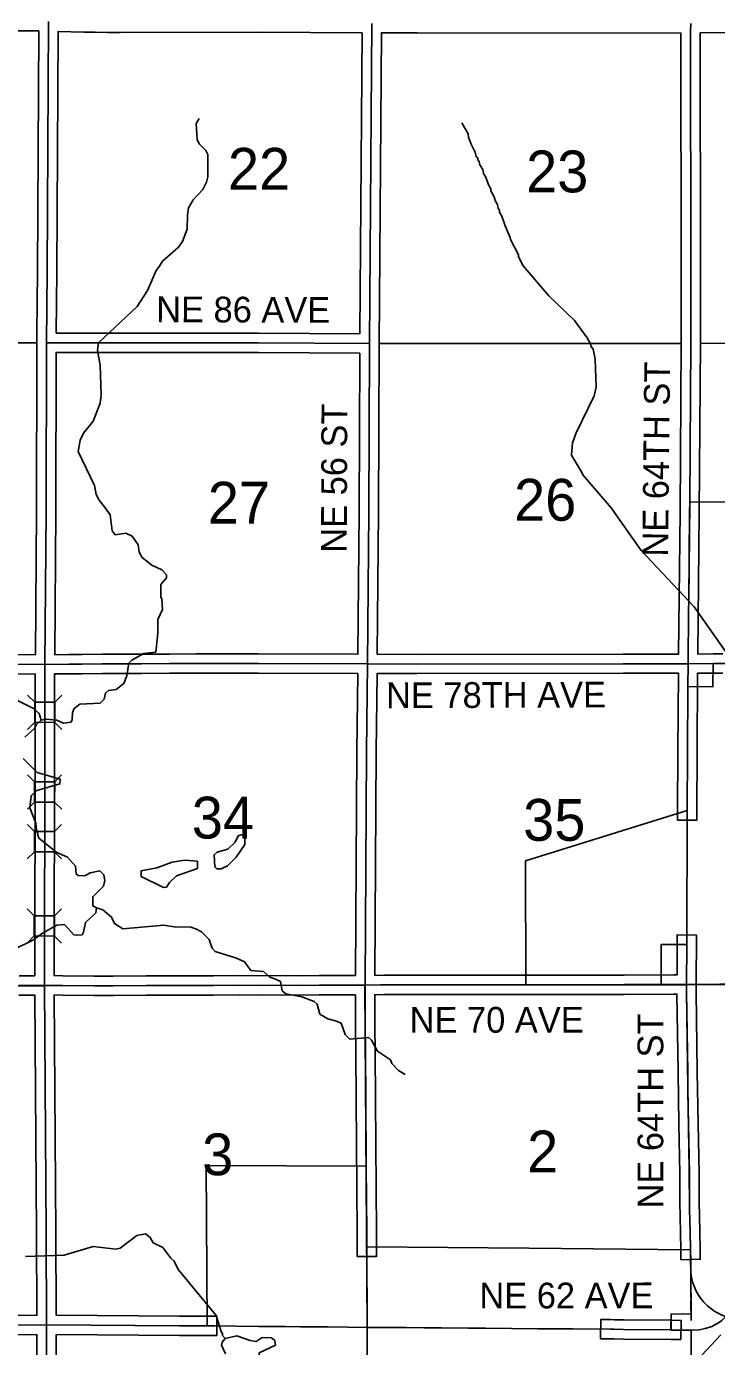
# Model space of a CAD drawing. Extents: x -1403959 to 81668, y -1400582 to 11018.
# Drawn here: x 7672.8 to 7880.3, y 8808.1 to 9205.1 of the extents above; entities that cross this region are included whole.
import ezdxf

# ---------------------------------------------------------------- set-up
doc = ezdxf.new("R2010")
doc.units = 0
for name, color, linetype in [('tdCiCoBndryTxt', 7, 'Continuous'), ('tdCiCorpBndryTxt', 7, 'Continuous'), ('tdCiMapFrame', 7, 'Continuous'), ('tdCiRRCL', 7, 'Continuous'), ('tdCiSecText', 7, 'Continuous'), ('tdCiSectLine', 7, 'Continuous'), ('tdCiSectNmbr', 7, 'Continuous'), ('tdCiSectTwpRng', 7, 'Continuous'), ('tdCoCityStreetMajor', 7, 'Continuous'), ('tdCoClipBndry', 7, 'Continuous'), ('tdCoDivCarto', 7, 'Continuous'), ('tdCoSectLinePart', 7, 'Continuous'), ('tdCoSectNmbr', 7, 'Continuous'), ('tdCoSurfBitum', 7, 'Continuous')]:
    doc.layers.add(name, color=color, linetype=linetype)

msp = doc.modelspace()

# ---------------------------------------------------------------- linework, layer by layer
at = {"layer": 'tdCiCoBndryTxt'}
for points in [[(7678.33, 9013.22), (7678.69, 9059.25), (7678.81, 9109.94), (7678.97, 9131.4), (7679.39, 9206.58)], [(7774.59, 8917.07), (7775.05, 8986.91), (7775.32, 9013.37), (7775.67, 9059.05), (7775.91, 9109), (7775.92, 9109.68), (7776.6, 9206)], [(7872.19, 9062), (7872.5, 9109.9), (7872.5, 9131.37), (7872.43, 9203.62), (7872.49, 9205.98)], [(7871.89, 9032.49), (7872.17, 9059.02), (7872.19, 9062)], [(7871.86, 9029.46), (7871.89, 9032.48)], [(7871.89, 9032.48), (7871.89, 9032.49)], [(7871.69, 9013.44), (7871.86, 9029.45)], [(7871.86, 9029.45), (7871.86, 9029.46)], [(7582.21, 9013.27), (7632.96, 9013.3), (7678.33, 9013.22), (7685.54, 9013.3), (7689.47, 9013.32), (7695.58, 9013.37), (7700.5, 9013.41), (7707.37, 9013.43), (7715.8, 9013.45), (7723.68, 9013.47), (7730.75, 9013.49), (7735.1, 9013.53), (7742.5, 9013.51), (7775.32, 9013.37), (7790.1, 9013.34), (7852.22, 9013.44), (7871.69, 9013.44)], [(7678.15, 8916.6), (7678.15, 8916.76), (7678.28, 8987.14), (7678.33, 9013.22)], [(7871.65, 9006.5), (7871.69, 9013.44)], [(7871.69, 9013.44), (7879.22, 9013.46)], [(7871.46, 8969.31), (7871.53, 8986.9), (7871.65, 9006.5)], [(7871.65, 9006.5), (7871.65, 9006.5)], [(7871.26, 8916.95), (7871.3, 8928.95)], [(7678.83, 8814.59), (7678.69, 8842.21), (7678.15, 8916.6)], [(7768.49, 8916.76), (7774.59, 8916.74), (7779.24, 8916.85)], [(7774.59, 8916.74), (7774.59, 8917.07)], [(7774.94, 8863.29), (7774.79, 8882.35), (7774.69, 8896.52), (7774.64, 8904.94), (7774.64, 8905.66), (7774.64, 8906.02), (7774.59, 8914.8), (7774.59, 8916.74)], [(7872.4, 8837.15), (7872.28, 8842.44), (7872.15, 8849.41), (7872.11, 8851.68), (7872.12, 8860.05), (7871.79, 8875.09), (7871.66, 8884.5), (7871.64, 8886.04), (7871.58, 8890.6), (7871.25, 8914.77), (7871.26, 8916.82), (7871.26, 8916.95)], [(7774.95, 8862.32), (7774.94, 8863.29)], [(7775.12, 8838.09), (7775.1, 8842.43), (7774.95, 8862.32)], [(7581.89, 8814.84), (7596.31, 8814.72), (7611.43, 8814.66), (7632.93, 8814.51), (7641.53, 8814.53), (7678.83, 8814.59)], [(7678.83, 8814.59), (7718.82, 8814.3), (7727.1, 8814.29)], [(7848.34, 8813.27), (7848.35, 8813.27)], [(7848.35, 8813.27), (7849.5, 8813.26), (7852.3, 8813.2), (7866.63, 8813.08)], [(7866.63, 8813.08), (7866.66, 8813.08)]]:
    msp.add_lwpolyline(points, dxfattribs=at)
at = {"layer": 'tdCiCorpBndryTxt'}
msp.add_lwpolyline([(7678.62, 8734.54), (7678.75, 8770.39), (7678.83, 8814.59)], dxfattribs=at)
at = {"layer": 'tdCiMapFrame'}
for points in [[(7678.81, 9109.94), (7742.53, 9109.9), (7775.92, 9109.68)], [(7670.5, 8916.7), (7672.85, 8916.64), (7674.82, 8916.66), (7678.15, 8916.76), (7683.63, 8916.68), (7693.12, 8916.6), (7698.88, 8916.6), (7708.78, 8916.64), (7715.14, 8916.62), (7720.9, 8916.64), (7723.08, 8916.66), (7729.03, 8916.64), (7736.93, 8916.72), (7742.58, 8916.7), (7750.75, 8916.72), (7754.85, 8916.7), (7760.79, 8916.8), (7768.49, 8916.76)], [(7779.24, 8916.85), (7780.31, 8916.87), (7822.94, 8916.89)], [(7822.94, 8916.89), (7852.45, 8916.91), (7863.62, 8916.95)], [(7822.94, 8916.89), (7822.94, 8916.89)], [(7863.62, 8916.95), (7867.4, 8916.97), (7871.26, 8916.95)], [(7863.62, 8916.95), (7863.62, 8916.95)]]:
    msp.add_lwpolyline(points, dxfattribs=at)
at = {"layer": 'tdCiRRCL'}
for points in [[(7872.67, 8800.54), (7872.65, 8813.03), (7866.53, 8813.03), (7866.62, 8817.87), (7872.66, 8817.82), (7872.52, 8830.49), (7872.48, 8831.32), (7872.49, 8833.26), (7872.28, 8842.44), (7872.15, 8849.41), (7871.99, 8861.38), (7871.64, 8886.04), (7871.25, 8914.77), (7871.26, 8916.95), (7871.3, 8928.95), (7863.57, 8928.95), (7863.62, 8916.95), (7852.45, 8916.91), (7822.94, 8916.89), (7822.78, 8954.1), (7871.46, 8969.3), (7871.53, 8986.9), (7871.65, 9006.55), (7879.19, 9006.52), (7879.22, 9013.46), (7871.69, 9013.44), (7871.85, 9029.45), (7871.88, 9032.49), (7872.19, 9062), (7920.28, 9062.1)], [(7678.75, 8770.39), (7678.83, 8814.59), (7718.82, 8814.3), (7727.1, 8814.29), (7726.79, 8862.48), (7774.95, 8862.32), (7775.1, 8842.43), (7775.12, 8838.09), (7823.77, 8837.65), (7872.39, 8837.15), (7872.66, 8817.82), (7866.62, 8817.87), (7866.65, 8813.04), (7872.65, 8813.03), (7872.67, 8800.54)]]:
    msp.add_lwpolyline(points, dxfattribs=at)
at = {"layer": 'tdCiSecText'}
for points in [[(7673.09, 8993.67), (7675.24, 8995.81), (7675.25, 9001.86)], [(7673.11, 9004), (7675.25, 9001.86), (7681.3, 9001.85)], [(7683.4, 9003.94), (7681.3, 9001.85), (7681.29, 8995.8)], [(7683.42, 8993.65), (7681.29, 8995.8), (7675.24, 8995.81)], [(7673.05, 8969.71), (7675.19, 8971.84), (7675.2, 8977.9)], [(7673.07, 8980.04), (7675.2, 8977.9), (7681.26, 8977.89)], [(7683.35, 8979.97), (7681.26, 8977.89), (7681.24, 8971.83)], [(7683.38, 8969.69), (7681.24, 8971.83), (7675.19, 8971.84)], [(7673.04, 8965.09), (7675.18, 8962.95), (7681.23, 8962.94)], [(7683.33, 8965.03), (7681.23, 8962.94), (7681.22, 8956.89)], [(7673.02, 8954.76), (7675.17, 8956.9), (7675.18, 8962.95)], [(7683.35, 8954.74), (7681.22, 8956.89), (7675.17, 8956.9)], [(7672.98, 8929.41), (7675.12, 8931.55), (7675.13, 8937.6)], [(7672.99, 8939.74), (7675.13, 8937.6), (7681.18, 8937.59)], [(7683.28, 8939.68), (7681.18, 8937.59), (7681.17, 8931.54)], [(7683.31, 8929.39), (7681.17, 8931.54), (7675.12, 8931.55)]]:
    msp.add_lwpolyline(points, dxfattribs=at)
at = {"layer": 'tdCiSectLine'}
for points in [[(7675.45, 9016.12), (7675.79, 9059.26), (7675.9, 9107.06), (7675.88, 9107.06), (7675.9, 9109.95), (7675.91, 9112.85), (7675.91, 9112.85), (7675.91, 9112.85), (7675.93, 9112.85), (7676.07, 9131.42), (7676.47, 9203.73), (7675.72, 9203.75), (7638.77, 9203.79)], [(7773.04, 9112.6), (7773.68, 9203.12), (7742.55, 9203.34), (7700.97, 9203.23), (7700.97, 9203.23), (7697.17, 9203.22), (7697.17, 9203.22), (7697.1, 9203.22), (7693.42, 9203.31), (7690.02, 9203.38), (7690, 9203.38), (7682.28, 9203.6), (7681.87, 9131.39), (7681.87, 9131.38), (7681.73, 9112.84), (7742.53, 9112.8), (7742.55, 9112.8), (7773.04, 9112.6)], [(7790.1, 9016.24), (7852.22, 9016.35), (7852.22, 9016.35), (7868.81, 9016.35), (7868.81, 9016.36), (7868.82, 9016.36), (7869.27, 9059.05), (7869.59, 9109.91), (7869.59, 9131.37), (7869.53, 9203.08), (7790.22, 9203.2), (7779.49, 9203.12), (7779.49, 9203.09), (7779.49, 9203.09), (7779.49, 9203.09), (7779.48, 9203.09), (7778.82, 9109.66), (7778.57, 9059.04), (7778.57, 9059.03), (7778.25, 9016.27), (7790.1, 9016.24)], [(7965.92, 9204.2), (7875.39, 9203.11), (7875.39, 9203.08), (7875.37, 9203.08), (7875.37, 9203.06), (7875.33, 9203.06), (7875.4, 9131.38), (7875.4, 9131.37), (7875.4, 9109.9), (7875.4, 9109.88), (7875.07, 9059), (7875.07, 9058.99), (7874.62, 9016.35), (7879.21, 9016.37), (7882.11, 9016.37)], [(7681.25, 9016.15), (7685.5, 9016.2), (7685.52, 9016.2), (7689.45, 9016.22), (7695.55, 9016.28), (7695.55, 9016.28), (7700.48, 9016.31), (7700.49, 9016.31), (7707.36, 9016.33), (7707.36, 9016.33), (7715.8, 9016.35), (7723.68, 9016.37), (7730.73, 9016.39), (7735.07, 9016.43), (7735.1, 9016.43), (7735.1, 9016.43), (7742.51, 9016.41), (7742.51, 9016.41), (7772.44, 9016.29), (7772.77, 9059.07), (7773, 9106.8), (7742.52, 9106.99), (7681.7, 9107.04), (7681.59, 9059.24), (7681.59, 9059.23), (7681.25, 9016.15)], [(7632.97, 9016.2), (7675.45, 9016.12)], [(7670.57, 8919.6), (7672.87, 8919.55), (7674.76, 8919.56), (7675.25, 8919.58), (7675.25, 8919.66), (7675.38, 8987.14), (7675.42, 9010.32), (7632.96, 9010.4)], [(7693.13, 8919.51), (7698.87, 8919.51), (7708.77, 8919.54), (7708.78, 8919.54), (7708.79, 8919.54), (7715.14, 8919.53), (7720.88, 8919.54), (7723.05, 8919.56), (7723.08, 8919.56), (7723.09, 8919.56), (7729.02, 8919.54), (7736.9, 8919.62), (7736.93, 8919.62), (7736.94, 8919.62), (7742.58, 8919.6), (7750.74, 8919.62), (7750.75, 8919.62), (7750.76, 8919.62), (7754.83, 8919.6), (7760.74, 8919.7), (7760.79, 8919.7), (7760.8, 8919.7), (7771.7, 8919.65), (7772.15, 8986.93), (7772.15, 8986.94), (7772.39, 9010.48), (7742.49, 9010.61), (7735.11, 9010.63), (7730.77, 9010.59), (7730.75, 9010.59), (7723.69, 9010.57), (7723.69, 9010.57), (7715.81, 9010.55), (7715.81, 9010.55), (7707.38, 9010.53), (7700.51, 9010.51), (7695.6, 9010.47), (7689.5, 9010.42), (7689.48, 9010.42), (7685.56, 9010.4), (7681.22, 9010.35), (7681.18, 8987.13), (7681.06, 8919.62), (7683.66, 8919.58), (7693.13, 8919.51)], [(7882.13, 9010.57), (7879.23, 9010.56), (7874.59, 9010.55), (7874.59, 9010.54), (7874.58, 9010.54), (7874.44, 8986.89), (7874.37, 8969.3), (7874.35, 8966.39), (7868.55, 8966.42), (7868.56, 8969.32), (7868.63, 8986.91), (7868.63, 8986.92), (7868.77, 9010.54), (7852.22, 9010.54), (7790.1, 9010.44), (7790.1, 9010.44), (7790.09, 9010.44), (7778.21, 9010.46), (7778.21, 9010.46), (7778.2, 9010.46), (7778.2, 9010.45), (7778.19, 9010.45), (7777.95, 8986.89), (7777.51, 8919.71), (7780.24, 8919.77), (7780.31, 8919.77), (7852.45, 8919.81), (7867.39, 8919.87), (7867.4, 8919.87), (7867.42, 8919.87), (7868.37, 8919.86), (7868.4, 8928.96), (7868.41, 8931.86), (7874.22, 8931.84), (7874.21, 8928.94), (7874.17, 8919.84), (7874.17, 8919.84), (7874.17, 8919.84), (7874.17, 8919.84), (7874.16, 8916.94), (7874.15, 8914.75), (7874.48, 8890.64), (7874.48, 8890.64), (7874.69, 8875.14), (7875.02, 8860.12), (7875.02, 8860.05), (7875.02, 8860.05), (7875.01, 8851.7), (7875.19, 8842.5), (7875.3, 8837.22), (7875.37, 8834.32), (7869.56, 8834.19), (7869.5, 8837.09), (7869.38, 8842.38), (7869.38, 8842.39), (7869.21, 8851.62), (7869.21, 8851.68), (7869.21, 8851.68), (7869.22, 8860.02), (7868.89, 8875.03), (7868.89, 8875.05), (7868.68, 8890.56), (7868.35, 8914.06), (7868.34, 8914.06), (7868.34, 8914.06), (7867.4, 8914.07), (7852.47, 8914), (7852.45, 8914), (7780.34, 8913.97), (7777.49, 8913.9), (7777.54, 8906.04), (7777.54, 8906.02), (7777.54, 8904.94), (7777.59, 8896.54), (7777.69, 8882.37), (7778, 8842.45), (7778, 8842.44), (7778.02, 8838.11), (7778.04, 8835.2), (7772.23, 8835.18), (7772.22, 8838.08), (7772.2, 8842.41), (7771.89, 8882.33), (7771.89, 8882.33), (7771.79, 8896.5), (7771.79, 8896.5), (7771.74, 8904.92), (7771.74, 8904.94), (7771.74, 8906.01), (7771.69, 8913.85), (7760.8, 8913.89), (7754.9, 8913.8), (7754.85, 8913.8), (7754.84, 8913.8), (7750.74, 8913.82), (7742.58, 8913.8), (7742.58, 8913.8), (7742.57, 8913.8), (7736.94, 8913.82), (7729.06, 8913.74), (7729.03, 8913.74), (7729.02, 8913.74), (7723.09, 8913.76), (7720.93, 8913.74), (7720.91, 8913.74), (7715.15, 8913.72), (7715.14, 8913.72), (7715.13, 8913.72), (7708.79, 8913.74), (7698.89, 8913.7), (7698.88, 8913.7), (7693.12, 8913.7), (7693.09, 8913.7), (7683.61, 8913.78), (7683.59, 8913.78), (7681.07, 8913.81), (7681.59, 8842.23), (7681.59, 8842.23), (7681.72, 8817.5), (7681.73, 8817.5), (7681.73, 8817.49), (7681.74, 8817.49), (7681.74, 8817.47), (7718.83, 8817.2), (7727.1, 8817.19), (7730, 8817.18), (7729.99, 8811.38), (7727.09, 8811.38), (7718.81, 8811.4), (7718.8, 8811.4), (7681.73, 8811.67), (7681.65, 8770.38)], [(7641.52, 8817.43), (7675.92, 8817.49), (7675.78, 8842.19), (7675.27, 8913.77), (7674.9, 8913.76), (7674.84, 8913.76), (7672.88, 8913.74), (7672.85, 8913.74), (7672.78, 8913.74), (7670.48, 8913.8)], [(7869.54, 8810.15), (7866.64, 8810.17), (7852.27, 8810.3), (7852.24, 8810.3), (7849.46, 8810.36), (7848.31, 8810.37), (7845.41, 8810.39), (7845.46, 8816.2), (7848.36, 8816.17), (7849.53, 8816.16), (7849.57, 8816.16), (7852.34, 8816.1), (7866.68, 8815.98), (7869.59, 8815.95), (7869.54, 8810.15)], [(7675.85, 8770.39), (7675.93, 8811.68), (7641.53, 8811.63), (7632.94, 8811.61), (7632.93, 8811.61), (7632.91, 8811.61), (7611.42, 8811.76), (7596.29, 8811.82), (7596.28, 8811.82), (7581.9, 8811.94), (7567.49, 8811.74), (7560.76, 8811.62), (7560.76, 8811.59), (7560.69, 8811.59), (7560.58, 8804.93)]]:
    msp.add_lwpolyline(points, dxfattribs=at)
at = {"layer": 'tdCiSectNmbr'}
for points in [[(7871.26, 8916.95), (7876.45, 8916.99)], [(7876.45, 8916.99), (7881.28, 8917.02), (7888.83, 8917.06), (7896.27, 8917.11)], [(7775.23, 8813.84), (7775.12, 8838.09)], [(7775.25, 8789.95), (7775.23, 8813.84)]]:
    msp.add_lwpolyline(points, dxfattribs=at)
at = {"layer": 'tdCiSectTwpRng'}
for points in [[(7879.22, 9013.46), (7883.07, 9013.47)], [(7871.3, 8928.95), (7871.46, 8969.3)], [(7872.52, 8830.5), (7872.48, 8831.32), (7872.49, 8833.26), (7872.4, 8837.15)], [(7882.95, 8817.12), (7881.66, 8817.65), (7880.91, 8818), (7880.18, 8818.39), (7879.48, 8818.83), (7878.79, 8819.29), (7878.14, 8819.8), (7877.51, 8820.34), (7876.91, 8820.91), (7876.34, 8821.51), (7875.81, 8822.14), (7875.31, 8822.8), (7874.85, 8823.49), (7874.43, 8824.2), (7874.04, 8824.93), (7873.7, 8825.69), (7873.4, 8826.46), (7873.13, 8827.24), (7872.92, 8828.04), (7872.74, 8828.85), (7872.61, 8829.67), (7872.52, 8830.49), (7872.52, 8830.5)], [(7727.1, 8814.29), (7729.43, 8814.28), (7742.56, 8814.07), (7750.59, 8814.11), (7755.21, 8814.03), (7757.57, 8814), (7759.42, 8813.98), (7763.24, 8813.98)], [(7872.66, 8813.03), (7872.94, 8813.02), (7875.08, 8813.15), (7876.82, 8813.46), (7878.83, 8814.07), (7880.84, 8815.21), (7881.89, 8815.95), (7882.81, 8816.95), (7882.95, 8817.12)], [(7763.24, 8813.98), (7769.4, 8813.92), (7775.23, 8813.84)], [(7775.23, 8813.84), (7777.8, 8813.82), (7781.08, 8813.79), (7787.09, 8813.77), (7792.34, 8813.71), (7797.59, 8813.67), (7805.7, 8813.61), (7810.74, 8813.58), (7826.39, 8813.42), (7837.09, 8813.37), (7848.34, 8813.27)], [(7866.66, 8813.08), (7872.66, 8813.03)]]:
    msp.add_lwpolyline(points, dxfattribs=at)
at = {"layer": 'tdCoCityStreetMajor'}
for points in [[(7585.67, 9109.97), (7675.87, 9109.94)], [(7778.78, 9109.69), (7869.56, 9109.76)], [(7875.36, 9109.77), (7965.51, 9110.28)], [(7872.5, 8821.79), (7872.58, 8815.93)]]:
    msp.add_lwpolyline(points, dxfattribs=at)
at = {"layer": 'tdCoClipBndry'}
for points in [[(7486.78, 8916.47), (7561.19, 8916.17), (7582.1, 8916.09), (7678.12, 8916.6), (7774.55, 8916.74), (7871.22, 8916.82), (7920.21, 8916.92)], [(7774.55, 8916.74), (7775.2, 8813.84), (7775.19, 8763.76)]]:
    msp.add_lwpolyline(points, dxfattribs=at)
at = {"layer": 'tdCoDivCarto'}
msp.add_lwpolyline([(7816.79, 8743.02), (7821.27, 8747.71), (7847.71, 8775.94), (7858.68, 8787.44), (7862.79, 8791.9), (7868.76, 8797.9), (7881.52, 8811.58)], dxfattribs=at)
at = {"layer": 'tdCoSurfBitum'}
for points in [[(7724.73, 9177.37), (7723.82, 9175.85), (7724.12, 9171.11), (7724.73, 9169.74), (7726.71, 9167.75), (7727.32, 9166.53), (7727.32, 9159.81), (7726.86, 9158.29), (7725.79, 9156), (7722.89, 9152.95), (7721.51, 9150.5), (7721.21, 9148.37), (7721.05, 9144.09), (7719.68, 9140.43), (7718.45, 9138.75), (7713.72, 9134.48), (7712.8, 9132.95), (7711.73, 9131.73), (7709.13, 9125.63), (7706.08, 9120.9), (7694.47, 9109.91), (7694.16, 9107.62), (7694.92, 9103.2), (7695.22, 9094.34), (7694.92, 9091.75), (7692.78, 9086.4), (7689.87, 9082.74), (7688.96, 9080.61), (7688.34, 9077.25), (7693.23, 9067.02), (7693.68, 9064.27), (7694.6, 9062.59), (7696.12, 9060.75), (7697.96, 9058.16), (7698.56, 9053.42), (7699.48, 9052.2), (7702.69, 9052.66), (7704.52, 9051.74), (7706.35, 9049.14), (7706.65, 9047.01), (7707.57, 9045.33), (7710.47, 9043.03), (7713.52, 9041.66), (7714.9, 9040.13), (7714.9, 9039.21), (7713.22, 9037.23), (7713.21, 9033.57), (7713.52, 9032.8), (7713.67, 9029.75), (7712.29, 9026.7), (7712.29, 9022.58), (7711.68, 9016.93), (7708.01, 9016.47), (7704.5, 9014.49), (7703.58, 9013.57), (7702.97, 9009.76), (7702.05, 9007.47), (7699.76, 9005.64), (7697.47, 9005.33), (7696.56, 9004.57), (7696.1, 9002.74), (7694.88, 9001.52), (7688.77, 9001.22), (7687.09, 9000), (7686.63, 8998.78), (7686.47, 8996.64), (7686.17, 8995.88), (7683.88, 8995.57), (7681.89, 8996.49), (7678.69, 8996.8), (7677.16, 8996.49)], [(7888.94, 9008.55), (7873.49, 9030.52), (7857.59, 9047.46), (7848.57, 9060.27), (7840.01, 9070.19), (7839.7, 9071.11), (7836.64, 9076.14), (7836.95, 9079.81), (7838.01, 9082.86), (7843.5, 9094.01), (7844.11, 9096.61), (7843.79, 9105), (7843.18, 9108.06), (7842.41, 9108.97), (7842.41, 9109.43), (7841.34, 9111.41), (7837.52, 9116.6), (7829.88, 9124.07), (7822.08, 9133.08), (7820.7, 9135.82), (7820.7, 9136.43), (7818.26, 9141.01), (7818.25, 9141.62), (7816.72, 9145.13), (7815.65, 9148.03), (7815.04, 9149.25), (7815.04, 9149.86), (7814.58, 9150.32), (7814.43, 9151.54), (7813.66, 9152.76), (7813.36, 9153.83), (7812.44, 9155.66), (7812.44, 9156.27), (7811.67, 9157.49), (7810.91, 9159.78), (7810.14, 9160.85), (7809.99, 9162.07), (7809.07, 9163.45), (7808.92, 9164.51), (7808.46, 9164.97), (7808.46, 9165.58), (7808, 9165.89), (7807.69, 9167.26), (7806.47, 9169.7), (7805.7, 9171.69), (7805.55, 9172.76), (7803.71, 9176.11)], [(7672.27, 8991.31), (7675.17, 8993.9), (7675.78, 8995.12), (7677.16, 8996.49), (7676.55, 8998.48), (7674.87, 9000.01), (7669.07, 9002.91)], [(7786.6, 8889.86), (7784.62, 8891.08), (7782.63, 8893.22), (7782.18, 8894.29), (7778.36, 8896.88), (7776.53, 8900.24), (7775.61, 8901.01), (7769.96, 8900.55), (7768.59, 8901.93), (7767.37, 8905.29), (7765.69, 8906.05), (7763.4, 8906.67), (7760.96, 8908.04), (7760.19, 8911.09), (7759.28, 8911.86), (7755.61, 8913.24), (7750.73, 8914.15), (7749.66, 8915.07), (7749.2, 8917.82), (7747.67, 8918.58), (7745.99, 8919.2), (7744.01, 8920.88), (7740.19, 8921.18), (7738.36, 8923.78), (7735.92, 8924.85), (7729.51, 8926.84), (7728.59, 8927.91), (7727.67, 8930.51), (7725.39, 8932.8), (7723.86, 8933.56), (7722.18, 8934.17), (7717.14, 8934.33), (7714.09, 8934.79), (7701.72, 8933.73), (7699.27, 8935.26), (7698.36, 8937.24), (7695.76, 8939.38), (7693.78, 8939.99), (7692.71, 8940.61), (7692.71, 8943.35), (7695.92, 8946.56), (7696.38, 8948.24), (7696.07, 8949.92), (7694.85, 8951.14), (7691.95, 8950.53), (7690.27, 8949.61), (7688.28, 8949.77), (7687.67, 8950.23), (7687.52, 8952.52), (7685.08, 8955.27), (7681.87, 8956.64), (7676.53, 8960.92), (7675.77, 8963.52), (7675.62, 8965.5), (7673.79, 8970.08), (7674.18, 8973.71), (7675.86, 8975.26), (7682.82, 8977.26), (7682.89, 8978.74), (7675.99, 8980.74), (7671.81, 8984.89)], [(7729.98, 8951.73), (7729.36, 8952.34), (7729.21, 8956), (7730.13, 8956.76), (7733.34, 8957.68), (7735.48, 8959.81), (7736.39, 8961.64), (7737.31, 8961.95), (7738.38, 8961.8), (7738.38, 8959.05), (7735.78, 8955.23), (7733.18, 8952.64), (7731.35, 8951.72), (7729.98, 8951.73)], [(7713.94, 8946.09), (7707.22, 8949.45), (7707.22, 8951.13), (7711.96, 8952.04), (7716.54, 8953.72), (7720.36, 8954.33), (7724.17, 8954.02), (7724.17, 8951.88), (7717.91, 8949.6), (7715.77, 8947.61), (7714.85, 8946.24), (7713.94, 8946.09)], [(7693.78, 8939.99), (7693.62, 8938.47), (7690.57, 8935.57), (7689.96, 8932.67), (7689.5, 8931.91), (7687.97, 8931.75), (7687.06, 8931.91), (7684.16, 8934.96), (7681.86, 8934.81), (7677.59, 8932.37), (7674.84, 8930.39), (7668.73, 8927.34)], [(7732.66, 8805.92), (7731.44, 8808.52), (7731.59, 8809.43), (7732.51, 8810.5), (7731.74, 8811.42), (7731.74, 8812.03), (7731.29, 8812.64), (7729.76, 8817.37), (7718.47, 8831.12), (7717.09, 8833.87), (7716.18, 8834.64), (7713.74, 8837.84), (7710.84, 8839.22), (7709.92, 8840.9), (7708.55, 8841.97), (7705.95, 8841.51), (7700.91, 8837.7), (7699.69, 8837.39), (7692.81, 8838.16), (7684.11, 8835.57), (7672.5, 8835.12)], [(7747.62, 8808.51), (7747.47, 8809.88), (7746.4, 8810.65), (7743.66, 8810.8), (7741.82, 8809.58), (7739.99, 8809.89), (7736.02, 8811.26), (7732.51, 8810.5)], [(7749.6, 8795.68), (7749.45, 8796.45), (7747.16, 8798.58), (7745.48, 8799.96), (7743.96, 8801.64), (7742.74, 8803.78), (7742.74, 8806.22), (7747.62, 8808.51)]]:
    msp.add_lwpolyline(points, dxfattribs=at)

# ---------------------------------------------------------------- texts
at = {"layer": 'tdCoSectLinePart'}
for s, height, rotation, p in [('22', 12.575, 359.9996, (7733.35, 9155.97)), ('23', 12.575, 0.0002, (7823.01, 9155.18)), ('27', 12.575, 359.9995, (7727.31, 9055.57)), ('26', 12.575, 0.0001, (7819.38, 9056.43)), ('34', 12.575, 359.9995, (7722.48, 8960.86)), ('35', 12.575, 0.0002, (7822.12, 8960.18)), ('3', 12.57, 359.9995, (7725.59, 8859.6)), ('2', 12.57, 0.0002, (7823.31, 8860.45))]:
    msp.add_text(s, height=height, rotation=rotation, dxfattribs=at).set_placement(p)
at = {"layer": 'tdCoSectNmbr'}
for s, height, rotation, p in [('NE 86 AVE', 7.738, 359.7809, (7711.76, 9116.15)), ('NE 64TH ST', 7.738, 89.3931, (7865.67, 9045.61)), ('NE 56 ST', 7.738, 89.7932, (7769.07, 9046.8)), ('NE 78TH AVE', 7.7382, 0.2037, (7780.9, 9000.05)), ('NE 70 AVE', 7.738, 0.0439, (7787.99, 8902.45)), ('NE 64TH ST', 7.738, 90, (7864.24, 8849.6)), ('NE 62 AVE', 7.738, 0.0956, (7808.96, 8819.52))]:
    msp.add_text(s, height=height, rotation=rotation, dxfattribs=at).set_placement(p)

doc.saveas('drawing.dxf')
